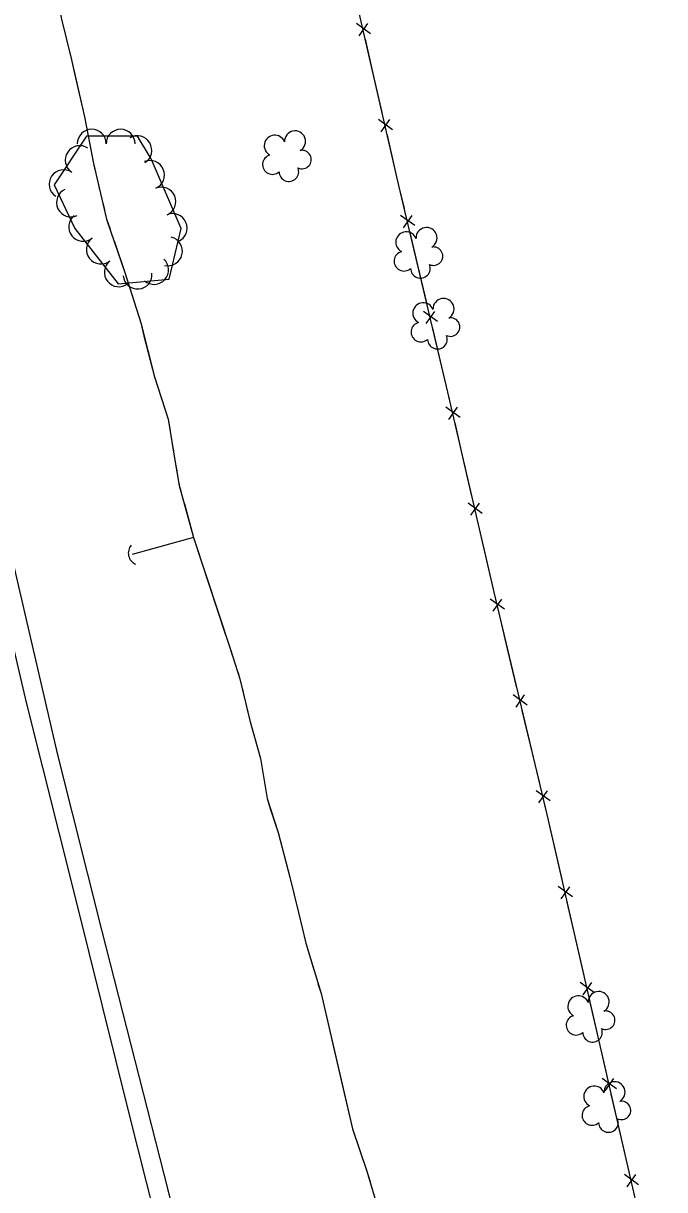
# Model space of a CAD drawing. Extents: x 353423 to 364002, y 127000 to 201942.
# Drawn here: x 361028 to 361209.3, y 149649.5 to 149979.3 of the extents above; entities that cross this region are included whole.
import ezdxf

# ---------------------------------------------------------------- set-up
doc = ezdxf.new("R2010")
doc.units = 0
for name, color, linetype in [('E_DTM_SlopeBottom', 7, 'Continuous'), ('E_DTM_SlopeTop', 7, 'Continuous'), ('E_FEN_Generic', 7, 'Continuous'), ('E_STRUCT_WingWall', 7, 'Continuous')]:
    doc.layers.add(name, color=color, linetype=linetype)

msp = doc.modelspace()

# ---------------------------------------------------------------- linework, layer by layer
at = {"layer": 'E_DTM_SlopeBottom'}
for p, q in [((361126.16, 149976.39), (361122.17, 149979.29)), ((361122.97, 149975.83), (361125.43, 149979.26)), ((361132.39, 149949.24), (361128.4, 149952.14)), ((361129.19, 149948.69), (361131.66, 149952.12)), ((361138.7, 149922.13), (361134.69, 149925)), ((361135.51, 149921.55), (361137.95, 149925)), ((361145.12, 149895.04), (361141.11, 149897.9)), ((361141.93, 149894.45), (361144.37, 149897.9)), ((361151.5, 149867.92), (361147.51, 149870.81)), ((361148.3, 149867.36), (361150.77, 149870.79)), ((361157.75, 149840.78), (361153.76, 149843.67)), ((361154.55, 149840.22), (361157.02, 149843.65)), ((361164.03, 149813.66), (361160.02, 149816.52)), ((361160.85, 149813.08), (361163.28, 149816.53)), ((361170.5, 149786.58), (361166.49, 149789.44)), ((361167.31, 149785.99), (361169.75, 149789.44)), ((361176.97, 149759.49), (361172.96, 149762.35)), ((361173.78, 149758.9), (361176.21, 149762.36)), ((361183.23, 149732.34), (361179.24, 149735.23)), ((361180.04, 149731.78), (361182.5, 149735.21)), ((361189.46, 149705.19), (361185.47, 149708.09)), ((361186.27, 149704.64), (361188.73, 149708.07)), ((361195.69, 149678.05), (361191.7, 149680.95)), ((361192.49, 149677.49), (361194.96, 149680.93)), ((361201.93, 149650.91), (361197.94, 149653.81)), ((361198.74, 149650.35), (361201.2, 149653.79))]:
    msp.add_line(p, q, dxfattribs=at)
for points in [[(361209.33, 149611.04), (361196.08, 149668.57), (361176.1, 149755.63), (361161.1, 149818.46), (361148.07, 149875.06), (361134.22, 149933.46), (361123.57, 149979.88), (361109.53, 150040.25), (361098.32, 150088.72), (361084.72, 150147.21), (361068.9, 150213.76), (361051.02, 150290.65), (361032.85, 150368.57), (361019.81, 150424.55), (361004.52, 150490.35), (360986.4, 150566.92), (360969.62, 150639.08), (360955.53, 150699.62)], [(361126.95, 149965.17), (361124.72, 149974.87)], [(361129.48, 149954.14), (361126.95, 149965.17)], [(361133.18, 149938.02), (361130.95, 149947.73)], [(361135.75, 149927.01), (361134.22, 149933.46), (361133.18, 149938.02)], [(361139.57, 149910.92), (361137.27, 149920.6)], [(361142.18, 149899.91), (361139.57, 149910.92)], [(361145.99, 149883.82), (361143.7, 149893.51)], [(361148.59, 149872.81), (361148.07, 149875.06), (361145.99, 149883.82)], [(361152.3, 149856.7), (361150.06, 149866.39)], [(361154.84, 149845.67), (361152.3, 149856.7)], [(361158.55, 149829.56), (361156.31, 149839.26)], [(361161.09, 149818.53), (361158.55, 149829.56)], [(361164.92, 149802.45), (361162.61, 149812.13)], [(361167.55, 149791.44), (361164.92, 149802.45)], [(361171.39, 149775.36), (361169.08, 149785.04)], [(361174.02, 149764.36), (361171.39, 149775.36)], [(361177.79, 149748.26), (361176.1, 149755.63), (361175.55, 149757.96)], [(361180.32, 149737.23), (361177.79, 149748.26)], [(361184.02, 149721.12), (361181.8, 149730.82)], [(361186.55, 149710.09), (361184.02, 149721.12)], [(361190.25, 149693.97), (361188.02, 149703.67)], [(361192.78, 149682.94), (361190.25, 149693.97)], [(361196.48, 149666.83), (361196.08, 149668.57), (361194.25, 149676.53)], [(361199.02, 149655.8), (361196.48, 149666.83)]]:
    msp.add_lwpolyline(points, dxfattribs=at)
msp.add_arc((361061.18, 149829.54), 3.47, 139.6727, 245.9123, dxfattribs=at)
at = {"layer": 'E_DTM_SlopeTop'}
for points in [[(361072.46, 149613.55), (361058.02, 149670.73), (361042.87, 149731.75), (361028.95, 149787.29), (361015.47, 149844.8), (361001.24, 149905.57), (360988.16, 149961.27), (360977.01, 150008.69), (360963.7, 150062.19), (360950.4, 150114.68), (360932.92, 150182.35), (360914.65, 150254.41), (360899.99, 150310.74), (360883.81, 150374.47), (360865.18, 150447.61), (360841.53, 150540.36), (360820.61, 150625.37), (360806.45, 150686.54), (360791.88, 150748.76), (360774.41, 150824.12), (360761.95, 150876.48), (360746.27, 150944.02), (360733.49, 150998.58)], [(360807.7, 150719.71), (360823.46, 150653.17), (360835.25, 150601.96), (360846.67, 150553.68), (360860.58, 150491.99), (360870.67, 150447.61), (360882.48, 150400.62), (360894.62, 150353.09), (360910.33, 150291.33), (360925.9, 150230.61), (360938.76, 150179.65), (360950.68, 150133.5), (360962.76, 150084.96), (360983.5, 150001.44), (360996.54, 149946.83), (361006.88, 149902.69), (361024.3, 149830.26), (361037.73, 149772.5), (361050.23, 149722.66), (361067.71, 149653.92), (361082.27, 149596.33)]]:
    msp.add_lwpolyline(points, dxfattribs=at)
at = {"layer": 'E_FEN_Generic'}
msp.add_lwpolyline([(361064.21, 149941.06), (361060.33, 149947.44), (361045.92, 149947.43), (361036.78, 149933.72), (361042.61, 149921.3), (361054.88, 149905.66), (361069.23, 149907), (361072.63, 149921.31), (361064.21, 149941.06)], dxfattribs=at)
for centre, radius, start, end in [((361047.37, 149945.29), 4.09, 0.0594, 180.044), ((361055.54, 149945.3), 4.09, 0.0594, 180.044), ((361099.1, 149944.75), 2.97, 21.5671, 242.801), ((361104.83, 149945.98), 2.97, 299.2179, 182.1912), ((361043.97, 149940.65), 4.09, 56.2983, 236.283), ((361060.26, 149943.44), 4.09, 301.2927, 121.2774), ((361098.44, 149939.42), 2.78, 104.538, 312.311), ((361106.82, 149940.83), 2.61, 243.9232, 101.8558), ((361039.44, 149933.85), 4.09, 56.2983, 236.283), ((361063.84, 149936.47), 4.09, 293.1008, 113.0855), ((361103.09, 149937.43), 2.78, 181.215, 22.2261), ((361041.51, 149928.67), 4.09, 115.1575, 295.1421), ((361067.05, 149928.95), 4.09, 293.1008, 113.0855), ((361044.93, 149921.81), 4.09, 128.1213, 308.106), ((361070.25, 149921.44), 4.09, 293.1008, 113.0855), ((361142.02, 149918.65), 2.97, 299.2179, 182.1912), ((361049.97, 149915.38), 4.09, 128.1213, 308.106), ((361068.9, 149914.88), 4.09, 256.65, 76.6347), ((361136.29, 149917.43), 2.97, 21.5671, 242.801), ((361135.63, 149912.09), 2.78, 104.538, 312.311), ((361144.01, 149913.5), 2.61, 243.9232, 101.8558), ((361055.01, 149908.95), 4.09, 128.1213, 308.106), ((361065, 149909.62), 4.09, 228.2773, 48.262), ((361060.32, 149908.32), 4.09, 185.3644, 5.349), ((361140.28, 149910.1), 2.78, 181.215, 22.2261), ((361146.83, 149898.59), 2.97, 299.2179, 182.1912), ((361141.1, 149897.37), 2.97, 21.5671, 242.801), ((361148.82, 149893.44), 2.61, 243.9232, 101.8558), ((361140.44, 149892.04), 2.78, 104.538, 312.311), ((361145.09, 149890.04), 2.78, 181.215, 22.2261), ((361184.94, 149701.37), 2.97, 21.5671, 242.801), ((361190.67, 149702.6), 2.97, 299.2179, 182.1912), ((361184.28, 149696.04), 2.78, 104.538, 312.311), ((361192.66, 149697.45), 2.61, 243.9232, 101.8558), ((361188.93, 149694.05), 2.78, 181.215, 22.2261), ((361189.44, 149675.86), 2.97, 21.5671, 242.801), ((361195.16, 149677.09), 2.97, 299.2179, 182.1912), ((361197.15, 149671.94), 2.61, 243.9232, 101.8558), ((361188.78, 149670.53), 2.78, 104.538, 312.311), ((361193.43, 149668.54), 2.78, 181.215, 22.2261)]:
    msp.add_arc(centre, radius, start, end, dxfattribs=at)
at = {"layer": 'E_STRUCT_WingWall'}
for points in [[(361036.69, 149992.39), (361037.46, 149988.9), (361038.76, 149980.94), (361041.62, 149969), (361042.5, 149965.16)], [(361038.76, 149980.94), (361041.62, 149969), (361045.29, 149952.9), (361047.82, 149939.72), (361051.57, 149923.99), (361056.79, 149908.56), (361061.2, 149894.63), (361065.11, 149879.4), (361069.01, 149867.42), (361070.78, 149856.36), (361072.11, 149848.64), (361076.18, 149833.96), (361058.79, 149829.18)], [(361042.5, 149965.16), (361045.29, 149952.9), (361047.82, 149939.72), (361048.25, 149937.9)], [(361049.15, 149934.17), (361049.59, 149932.3)], [(361050.48, 149928.56), (361050.93, 149926.69)], [(361051.91, 149922.98), (361052.53, 149921.16)], [(361053.76, 149917.52), (361056.79, 149908.56), (361061.2, 149894.63), (361062.14, 149890.97)], [(361062.14, 149890.97), (361065.11, 149879.4), (361069.01, 149867.42), (361069.53, 149864.15)], [(361070.14, 149860.36), (361070.44, 149858.46)], [(361071.07, 149854.67), (361071.4, 149852.78)], [(361072.05, 149848.99), (361072.11, 149848.64), (361072.53, 149847.13)], [(361073.55, 149843.43), (361076.18, 149833.96), (361058.79, 149829.18)], [(361076.18, 149833.96), (361086.55, 149802.29), (361089.25, 149794.03), (361092.04, 149782.2), (361095.04, 149771.43), (361096.92, 149760.15), (361100.06, 149750.55), (361103.37, 149737.92), (361105.84, 149727.95), (361107.88, 149719.2), (361112.19, 149704.96), (361121.11, 149666.75), (361125.15, 149654.72), (361130.05, 149638.24)], [(361076.18, 149833.96), (361085.21, 149806.39)], [(361086.46, 149802.58), (361086.55, 149802.29), (361087.08, 149800.68)], [(361088.32, 149796.88), (361088.94, 149794.98)], [(361089.94, 149791.1), (361090.4, 149789.15)], [(361091.32, 149785.26), (361092.04, 149782.2), (361095.04, 149771.43), (361096.92, 149760.15), (361097.93, 149757.05)], [(361097.93, 149757.05), (361100.06, 149750.55), (361103.37, 149737.92), (361105.55, 149729.08)], [(361106.48, 149725.19), (361106.94, 149723.24)], [(361107.85, 149719.35), (361107.88, 149719.2), (361108.42, 149717.43)], [(361109.58, 149713.6), (361110.16, 149711.69)], [(361111.32, 149707.86), (361112.19, 149704.96), (361118.1, 149679.65)], [(361118.1, 149679.65), (361121.11, 149666.75), (361125.15, 149654.72), (361126.03, 149651.78)]]:
    msp.add_lwpolyline(points, dxfattribs=at)

doc.saveas('drawing.dxf')
